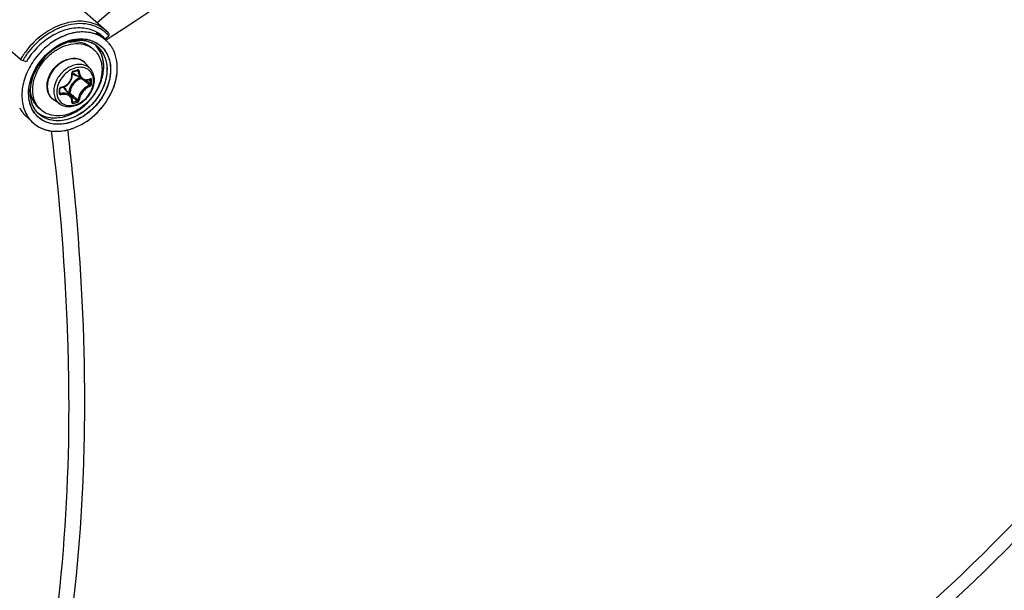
# Model space of a CAD drawing. Header units: millimetres. Extents: x 0 to 420, y 0 to 297.
# Tile 452 of 502: x 355 to 366, y 222 to 228. Entities that reach past the tile are written whole.
import ezdxf

# ---------------------------------------------------------------- set-up
doc = ezdxf.new("R2010")
doc.units = ezdxf.units.MM
doc.header["$LTSCALE"] = 23.1
doc.layers.get('0').update_dxf_attribs({"linetype": 'CONTINUOUS'})

msp = doc.modelspace()

# ---------------------------------------------------------------- linework, layer by layer
at = {"color": 7, "linetype": 'CONTINUOUS'}
for p, q in [((358.2, 230.189), (355.866, 228.167)), ((355.667, 228.344), (355.964, 228.08)), ((355.854, 228.061), (355.949, 227.985)), ((355.538, 227.949), (355.539, 227.95)), ((355.538, 227.949), (355.539, 227.949)), ((355.55, 227.954), (355.548, 227.953)), ((355.55, 227.954), (355.548, 227.953)), ((355.902, 228.022), (355.907, 228.025)), ((355.954, 227.987), (355.907, 228.025)), ((355.954, 227.987), (355.953, 227.988)), ((355.954, 227.987), (355.953, 227.988)), ((355.954, 227.987), (355.994, 228.023)), ((355.967, 227.979), (355.961, 227.975)), ((355.967, 227.979), (355.961, 227.975)), ((356.02, 228.012), (356.006, 228.004)), ((356.02, 228.012), (356.006, 228.003)), ((355.004, 227.757), (354.801, 227.931)), ((355.824, 227.87), (355.799, 227.892)), ((355.07, 227.732), (355.029, 227.744)), ((355.585, 227.608), (355.586, 227.609)), ((355.586, 227.611), (355.587, 227.612)), ((355.586, 227.609), (355.586, 227.611)), ((355.587, 227.612), (355.588, 227.614)), ((355.588, 227.614), (355.589, 227.615)), ((355.589, 227.615), (355.59, 227.616)), ((355.59, 227.616), (355.591, 227.617)), ((355.591, 227.617), (355.592, 227.618)), ((355.592, 227.618), (355.594, 227.619)), ((355.594, 227.619), (355.609, 227.623)), ((355.594, 227.619), (355.594, 227.619)), ((355.606, 227.657), (355.605, 227.657)), ((355.606, 227.657), (355.605, 227.657)), ((355.609, 227.623), (355.618, 227.625)), ((355.618, 227.625), (355.627, 227.628)), ((355.627, 227.628), (355.642, 227.632)), ((355.638, 227.631), (355.65, 227.625)), ((355.64, 227.63), (355.643, 227.629)), ((355.642, 227.632), (355.642, 227.633)), ((355.642, 227.633), (355.643, 227.633)), ((355.643, 227.633), (355.644, 227.633)), ((355.644, 227.633), (355.645, 227.632)), ((355.645, 227.632), (355.645, 227.632)), ((355.789, 227.65), (355.734, 227.713)), ((355.545, 227.488), (355.554, 227.498)), ((355.554, 227.498), (355.562, 227.509)), ((355.562, 227.509), (355.569, 227.52)), ((355.569, 227.52), (355.574, 227.532)), ((355.574, 227.532), (355.579, 227.544)), ((355.579, 227.544), (355.583, 227.557)), ((355.583, 227.557), (355.585, 227.57)), ((355.585, 227.606), (355.585, 227.608)), ((355.586, 227.596), (355.585, 227.606)), ((355.585, 227.57), (355.586, 227.583)), ((355.586, 227.583), (355.586, 227.596)), ((355.695, 227.536), (355.603, 227.594)), ((355.695, 227.536), (355.699, 227.534)), ((355.699, 227.534), (355.707, 227.53)), ((355.707, 227.53), (355.716, 227.527)), ((355.716, 227.527), (355.725, 227.525)), ((355.725, 227.525), (355.735, 227.524)), ((355.735, 227.524), (355.745, 227.524)), ((355.736, 227.524), (355.738, 227.522)), ((355.745, 227.524), (355.755, 227.525)), ((355.755, 227.525), (355.765, 227.527)), ((355.765, 227.527), (355.775, 227.53)), ((355.775, 227.53), (355.782, 227.533)), ((355.779, 227.532), (355.786, 227.528)), ((355.782, 227.533), (355.783, 227.534)), ((355.783, 227.534), (355.782, 227.533)), ((355.783, 227.534), (355.784, 227.534)), ((355.116, 227.461), (355.116, 227.461)), ((355.116, 227.461), (355.116, 227.461)), ((355.446, 227.43), (355.447, 227.431)), ((355.446, 227.429), (355.446, 227.43)), ((355.446, 227.428), (355.446, 227.429)), ((355.446, 227.409), (355.446, 227.428)), ((355.446, 227.404), (355.446, 227.409)), ((355.446, 227.381), (355.446, 227.404)), ((355.446, 227.387), (355.455, 227.375)), ((355.447, 227.433), (355.448, 227.434)), ((355.447, 227.431), (355.447, 227.433)), ((355.448, 227.434), (355.449, 227.435)), ((355.449, 227.435), (355.451, 227.436)), ((355.451, 227.436), (355.452, 227.437)), ((355.452, 227.437), (355.453, 227.438)), ((355.453, 227.438), (355.455, 227.439)), ((355.455, 227.439), (355.456, 227.439)), ((355.456, 227.439), (355.457, 227.439)), ((355.457, 227.439), (355.466, 227.441)), ((355.466, 227.441), (355.479, 227.445)), ((355.479, 227.445), (355.491, 227.449)), ((355.491, 227.449), (355.503, 227.455)), ((355.568, 227.347), (355.498, 227.431)), ((355.503, 227.455), (355.515, 227.462)), ((355.515, 227.462), (355.526, 227.47)), ((355.526, 227.47), (355.536, 227.478)), ((355.536, 227.478), (355.545, 227.488)), ((355.448, 227.256), (355.378, 227.302)), ((355.446, 227.38), (355.446, 227.381)), ((355.446, 227.379), (355.446, 227.38)), ((355.447, 227.378), (355.446, 227.379)), ((355.446, 227.379), (355.446, 227.379)), ((355.544, 227.38), (355.541, 227.379)), ((355.554, 227.363), (355.588, 227.335)), ((355.572, 227.341), (355.568, 227.347)), ((355.577, 227.333), (355.572, 227.341)), ((355.581, 227.325), (355.577, 227.333)), ((355.584, 227.316), (355.581, 227.325)), ((355.585, 227.307), (355.584, 227.316)), ((355.586, 227.297), (355.585, 227.307)), ((355.585, 227.28), (355.586, 227.287)), ((355.585, 227.28), (355.585, 227.28)), ((355.585, 227.279), (355.585, 227.28)), ((355.585, 227.279), (355.586, 227.278)), ((355.585, 227.279), (355.585, 227.279)), ((355.585, 227.279), (355.585, 227.279)), ((355.585, 227.279), (355.585, 227.279)), ((355.586, 227.287), (355.586, 227.297)), ((355.586, 227.286), (355.592, 227.278)), ((355.586, 227.278), (355.587, 227.278)), ((355.235, 227.19), (355.21, 227.211)), ((355.065, 227.12), (355.14, 227.05))]:
    msp.add_line(p, q, dxfattribs=at)
for centre, radius, start, end in [((355.706, 227.465), 0.698, 109.2212, 109.5049), ((355.683, 227.74), 0.368, 62.4808, 65.1751), ((355.685, 227.743), 0.364, 61.9503, 62.4768), ((355.688, 227.748), 0.358, 51.4095, 61.9681), ((355.706, 227.77), 0.383, 45.7976, 50.3417), ((355.695, 227.778), 0.405, 41.0484, 48.3395), ((355.807, 227.29), 0.929, 129.1053, 143.7852), ((355.808, 227.289), 0.903, 129.0537, 143.792), ((355.787, 227.312), 0.899, 128.5403, 129.0411), ((355.789, 227.311), 0.873, 128.5896, 128.9885), ((355.777, 227.326), 0.854, 123.1915, 128.6097), ((355.725, 227.4), 0.594, 114.0459, 115.613), ((355.711, 227.433), 0.558, 107.4489, 114.1034), ((355.691, 227.46), 0.513, 107.2228, 110.3852), ((355.69, 227.464), 0.509, 107.3385, 110.4436), ((355.704, 227.454), 0.536, 107.2419, 108.7576), ((355.683, 227.485), 0.487, 106.1133, 107.3248), ((355.686, 227.475), 0.497, 106.0998, 107.2124), ((355.619, 227.553), 0.405, 99.9902, 101.3637), ((355.698, 227.471), 0.518, 106.1134, 107.3858), ((355.682, 227.49), 0.482, 105.9539, 106.1107), ((355.681, 227.493), 0.478, 104.8182, 105.955), ((355.683, 227.485), 0.487, 104.8378, 105.8266), ((355.694, 227.487), 0.501, 102.3187, 106.1235), ((355.675, 227.517), 0.454, 97.7995, 104.9093), ((355.675, 227.517), 0.454, 97.761, 104.8724), ((355.67, 227.551), 0.42, 94.7532, 97.7109), ((355.669, 227.556), 0.414, 94.7319, 97.7309), ((355.667, 227.582), 0.388, 88.6153, 94.7634), ((355.668, 227.583), 0.388, 88.6407, 94.7933), ((355.668, 227.609), 0.362, 84.9477, 88.5832), ((355.668, 227.611), 0.36, 84.9462, 88.5984), ((355.67, 227.634), 0.337, 78.4425, 84.9738), ((355.67, 227.634), 0.337, 78.4453, 84.9788), ((355.674, 227.655), 0.315, 74.4465, 78.4089), ((355.675, 227.657), 0.313, 74.422, 78.4069), ((355.679, 227.67), 0.299, 66.8711, 74.4371), ((355.679, 227.671), 0.298, 66.8664, 74.4629), ((355.683, 227.681), 0.287, 63.2025, 66.8391), ((355.683, 227.682), 0.287, 63.1866, 66.8321), ((355.722, 227.696), 0.368, 60.4635, 70.1496), ((355.721, 227.694), 0.37, 62.7861, 70.0184), ((355.644, 227.789), 0.353, 41.8342, 45.7759), ((355.726, 227.704), 0.358, 60.3567, 62.7529), ((355.729, 227.709), 0.352, 51.4049, 60.4133), ((355.729, 227.709), 0.352, 51.4093, 60.3664), ((355.69, 227.752), 0.354, 41.986, 51.3556), ((355.732, 227.713), 0.348, 49.0636, 51.3813), ((355.732, 227.713), 0.347, 49.6415, 51.3841), ((355.732, 227.713), 0.347, 49.062, 49.641), ((355.732, 227.712), 0.348, 44.9652, 49.0592), ((355.732, 227.713), 0.348, 44.9616, 49.0602), ((343.927, 247.168), 22.654, 302.1073, 302.2236), ((355.704, 227.769), 0.385, 41.2381, 45.795), ((355.73, 227.711), 0.351, 41.9039, 44.9607), ((355.73, 227.711), 0.351, 41.9065, 44.9646), ((355.727, 227.708), 0.355, 37.7826, 41.9008), ((355.727, 227.708), 0.354, 37.7797, 41.9029), ((355.803, 227.293), 0.924, 143.7813, 144.6498), ((355.754, 227.35), 0.652, 122.8536, 124.5399), ((355.738, 227.374), 0.623, 115.6544, 122.8876), ((355.658, 227.678), 0.254, 49.1138, 56.5118), ((355.689, 227.693), 0.275, 51.4536, 63.2268), ((355.646, 227.715), 0.284, 42.6538, 45.6927), ((355.647, 227.715), 0.283, 42.6062, 45.7158), ((355.645, 227.714), 0.285, 42.0025, 42.6552), ((355.646, 227.715), 0.284, 41.9998, 42.6077), ((355.643, 227.712), 0.288, 34.7184, 41.9867), ((355.68, 227.683), 0.288, 34.746, 51.2762), ((355.724, 227.706), 0.359, 35.24, 37.7844), ((355.724, 227.706), 0.358, 35.6838, 37.7821), ((355.723, 227.705), 0.36, 35.2378, 35.6851), ((355.722, 227.704), 0.361, 34.732, 35.2377), ((355.722, 227.705), 0.36, 34.7269, 35.2416), ((355.715, 227.7), 0.369, 29.5143, 34.7143), ((355.716, 227.7), 0.368, 29.511, 34.7077), ((355.782, 227.306), 0.899, 148.8007, 149.907), ((355.79, 227.301), 0.909, 147.2648, 148.8002), ((355.797, 227.297), 0.917, 145.8051, 147.2653), ((355.784, 227.304), 0.874, 148.7903, 149.7974), ((355.79, 227.301), 0.881, 147.6676, 148.7903), ((355.8, 227.294), 0.921, 144.6498, 145.8056), ((355.795, 227.298), 0.886, 147.1609, 147.6682), ((355.8, 227.294), 0.893, 144.5562, 147.1588), ((355.771, 227.319), 0.814, 145.8247, 149.459), ((355.804, 227.291), 0.898, 143.788, 144.5579), ((355.828, 227.272), 0.825, 140.7437, 141.3876), ((355.827, 227.272), 0.824, 141.2071, 141.3892), ((355.619, 227.611), 0.154, 50.5352, 52.3899), ((355.619, 227.611), 0.154, 47.2036, 50.5349), ((355.618, 227.61), 0.154, 41.5302, 47.1948), ((355.739, 227.335), 0.65, 155.0448, 155.9787), ((355.744, 227.332), 0.656, 154.2378, 155.045), ((355.747, 227.331), 0.66, 153.6901, 154.2381), ((355.75, 227.329), 0.663, 152.9605, 153.69), ((355.064, 229.558), 2.004, 285.3931, 286.8075), ((355.685, 227.427), 0.243, 109.0737, 109.2293), ((355.65, 227.67), 0.0898, 224.1498, 225.1349), ((355.765, 227.351), 0.211, 135.0983, 148.1044), ((355.65, 227.67), 0.0901, 225.1677, 238.1926), ((355.751, 227.368), 0.202, 114.0645, 126.4053), ((347.598, 217.962), 12.542, 49.561, 49.7244), ((348.333, 218.824), 11.409, 49.2631, 49.5647), ((347.755, 218.026), 12.406, 49.6565, 49.948), ((355.741, 227.637), 0.107, 290.317, 292.2631), ((355.739, 227.64), 0.11, 292.2624, 294.0755), ((354.321, 227.505), 1.465, 0.0023, 0.9288), ((354.37, 227.505), 1.417, 359.0554, 0.003), ((354.323, 227.504), 1.478, 0.0024, 0.9289), ((354.372, 227.504), 1.429, 359.0555, 0.003), ((355.595, 227.385), 0.485, 172.5131, 173.5718), ((355.587, 227.386), 0.478, 172.6447, 173.5735), ((355.605, 227.383), 0.496, 170.9561, 172.5115), ((355.598, 227.384), 0.489, 170.9672, 172.6411), ((355.514, 227.439), 0.399, 176.8369, 179.9857), ((353.299, 227.399), 2.141, 0.0023, 0.6425), ((353.379, 227.399), 2.061, 359.3452, 0.0019), ((355.462, 227.423), 0.0216, 99.0638, 106.7637), ((355.428, 227.373), 0.0902, 40.0257, 53.8865), ((355.413, 227.372), 0.111, 16.5086, 23.3442), ((355.443, 227.381), 0.00271, 351.6033, 359.3214), ((363.21, 236.464), 11.879, 229.894, 230.1621), ((362.7, 235.757), 11.024, 229.8157, 230.166), ((355.217, 228.665), 1.437, 285.1211, 287.0773), ((355.218, 228.663), 1.449, 285.1302, 287.0863), ((362.262, 235.327), 10.399, 230.1605, 230.5137), ((355.413, 227.341), 0.313, 210.7901, 214.7141), ((355.4, 227.355), 0.285, 214.1929, 214.455), ((355.399, 227.355), 0.284, 214.455, 214.7178), ((355.393, 227.351), 0.277, 214.4595, 214.7269), ((355.392, 227.349), 0.275, 214.6989, 226.7767), ((355.362, 227.386), 0.281, 231.4169, 232.722), ((355.361, 227.386), 0.281, 231.4064, 232.7134), ((355.402, 227.382), 0.254, 221.708, 229.0965), ((355.282, 227.351), 0.317, 221.7386, 224.7295), ((355.282, 227.35), 0.317, 221.7301, 224.7294), ((355.27, 227.339), 0.3, 224.739, 226.8165), ((355.269, 227.337), 0.298, 224.7402, 226.8287), ((355.392, 227.315), 0.367, 210.7429, 214.716), ((355.383, 227.308), 0.355, 214.7064, 226.7754), ((355.407, 227.337), 0.305, 214.7236, 222.4961), ((355.363, 227.388), 0.283, 232.7252, 236.2895), ((355.363, 227.387), 0.283, 232.7165, 236.2884), ((355.364, 227.39), 0.286, 236.2886, 238.5626), ((355.364, 227.39), 0.285, 236.2874, 238.5544), ((355.378, 227.304), 0.348, 226.8293, 227.7933), ((355.377, 227.303), 0.347, 226.8295, 227.7934), ((355.389, 227.546), 0.597, 285.3554, 285.7094), ((355.388, 227.55), 0.601, 285.7095, 286.104), ((355.388, 227.549), 0.6, 285.7065, 286.1108), ((355.383, 227.568), 0.62, 286.1189, 289.4534), ((355.383, 227.567), 0.619, 286.1266, 289.4558)]:
    msp.add_arc(centre, radius, start, end, dxfattribs=at)
for points, knots in [([(361.124, 232.442), (360.768, 232.018), (359.247, 230.348), (357.461, 228.922), (356.02, 228.012)], [0, 0, 0, 0, 0.245236, 1, 1, 1, 1]), ([(355.964, 228.08), (355.92, 228.119), (355.809, 228.179), (355.614, 228.194), (355.41, 228.139), (355.286, 228.062), (355.227, 228.016)], [0, 0, 0, 0, 0.220882, 0.457877, 0.718628, 1, 1, 1, 1]), ([(355.951, 228.065), (355.891, 228.115), (355.728, 228.179), (355.559, 228.152), (355.476, 228.123)], [0, 0, 0, 0, 0.471097, 1, 1, 1, 1]), ([(355.487, 228.081), (355.449, 228.068), (355.296, 228), (355.168, 227.881), (355.097, 227.776)], [0, 0, 0, 0, 0.241124, 1, 1, 1, 1]), ([(355.847, 228.042), (355.795, 228.06), (355.678, 228.075), (355.5, 228.035), (355.329, 227.94), (355.232, 227.846), (355.189, 227.794)], [0, 0, 0, 0, 0.22054, 0.463019, 0.725893, 1, 1, 1, 1]), ([(355.473, 228.122), (355.459, 228.117), (355.402, 228.095), (355.348, 228.066), (355.31, 228.041)], [0, 0, 0, 0, 0.244535, 1, 1, 1, 1]), ([(355.837, 228.073), (355.786, 228.097), (355.666, 228.122), (355.547, 228.1), (355.487, 228.081)], [0, 0, 0, 0, 0.475945, 1, 1, 1, 1]), ([(355.848, 228.041), (355.803, 228.057), (355.703, 228.074), (355.604, 228.058), (355.555, 228.044)], [0, 0, 0, 0, 0.479541, 1, 1, 1, 1]), ([(355.512, 227.941), (355.411, 227.903), (355.232, 227.768), (355.132, 227.567), (355.115, 227.461)], [0, 0, 0, 0, 0.502417, 1, 1, 1, 1]), ([(355.512, 227.941), (355.411, 227.904), (355.232, 227.768), (355.132, 227.566), (355.115, 227.461)], [0, 0, 0, 0, 0.502383, 1, 1, 1, 1]), ([(355.555, 228.044), (355.52, 228.034), (355.379, 227.979), (355.257, 227.878), (355.185, 227.789)], [0, 0, 0, 0, 0.239812, 1, 1, 1, 1]), ([(355.39, 227.891), (355.401, 227.898), (355.446, 227.926), (355.494, 227.949), (355.531, 227.961)], [0, 0, 0, 0, 0.25614, 1, 1, 1, 1]), ([(355.545, 227.966), (355.602, 227.984), (355.719, 228), (355.833, 227.961), (355.878, 227.93)], [0, 0, 0, 0, 0.526189, 1, 1, 1, 1]), ([(355.548, 227.951), (355.594, 227.959), (355.664, 227.959), (355.748, 227.929), (355.784, 227.905), (355.799, 227.892)], [0, 0, 0, 0, 0.519583, 0.762839, 1, 1, 1, 1]), ([(355.777, 227.976), (355.82, 227.965), (355.902, 227.924), (355.988, 227.814), (356.023, 227.672), (356.007, 227.516), (355.945, 227.361), (355.811, 227.178), (355.662, 227.079), (355.555, 227.048)], [0, 0, 0, 0, 0.107362, 0.214119, 0.328229, 0.453616, 0.589141, 0.730022, 1, 1, 1, 1]), ([(355.587, 227.977), (355.603, 227.981), (355.666, 227.991), (355.732, 227.988), (355.777, 227.976)], [0, 0, 0, 0, 0.262545, 1, 1, 1, 1]), ([(355.994, 228.023), (355.996, 228.024), (356.001, 228.029), (356.004, 228.04), (356, 228.043)], [0, 0, 0, 0, 0.313039, 1, 1, 1, 1]), ([(355.14, 227.417), (355.14, 227.498), (355.179, 227.623), (355.276, 227.759), (355.372, 227.847), (355.481, 227.908), (355.595, 227.938), (355.705, 227.935), (355.77, 227.908), (355.798, 227.89)], [0, 0, 0, 0, 0.254142, 0.391, 0.527564, 0.659013, 0.781772, 0.894694, 1, 1, 1, 1]), ([(355.144, 227.598), (355.157, 227.627), (355.217, 227.74), (355.31, 227.837), (355.39, 227.891)], [0, 0, 0, 0, 0.248772, 1, 1, 1, 1]), ([(355.334, 227.104), (355.423, 227.092), (355.571, 227.128), (355.729, 227.238), (355.833, 227.353), (355.906, 227.487), (355.942, 227.627), (355.937, 227.762), (355.903, 227.843), (355.88, 227.876)], [0, 0, 0, 0, 0.239217, 0.373672, 0.511458, 0.646823, 0.774667, 0.892112, 1, 1, 1, 1]), ([(355.917, 227.847), (355.941, 227.812), (355.975, 227.728), (355.978, 227.588), (355.938, 227.442), (355.858, 227.305), (355.746, 227.19), (355.58, 227.084), (355.426, 227.057), (355.337, 227.078)], [0, 0, 0, 0, 0.108486, 0.226976, 0.356148, 0.49267, 0.630927, 0.764804, 1, 1, 1, 1]), ([(355.954, 227.854), (355.979, 227.817), (356.015, 227.728), (356.019, 227.58), (355.976, 227.426), (355.892, 227.281), (355.775, 227.159), (355.599, 227.046), (355.436, 227.016), (355.342, 227.038)], [0, 0, 0, 0, 0.108425, 0.226833, 0.355901, 0.492337, 0.630562, 0.76449, 1, 1, 1, 1]), ([(355.505, 227.119), (355.588, 227.143), (355.745, 227.236), (355.879, 227.418), (355.933, 227.584), (355.942, 227.705), (355.919, 227.816), (355.88, 227.879), (355.857, 227.905)], [0, 0, 0, 0, 0.260989, 0.532289, 0.661973, 0.783062, 0.894976, 1, 1, 1, 1]), ([(355.86, 227.907), (355.889, 227.885), (355.938, 227.826), (355.976, 227.714), (355.977, 227.587), (355.93, 227.41), (355.794, 227.214), (355.628, 227.112), (355.54, 227.086)], [0, 0, 0, 0, 0.104524, 0.214592, 0.333967, 0.462949, 0.735941, 1, 1, 1, 1]), ([(355.589, 226.984), (355.68, 227.016), (355.852, 227.123), (356.03, 227.358), (356.111, 227.628), (356.077, 227.811), (356.036, 227.882)], [0, 0, 0, 0, 0.259973, 0.528821, 0.780226, 1, 1, 1, 1]), ([(355.589, 226.984), (355.68, 227.016), (355.852, 227.123), (356.031, 227.359), (356.111, 227.629), (356.077, 227.811), (356.036, 227.882)], [0, 0, 0, 0, 0.260174, 0.529185, 0.780406, 1, 1, 1, 1]), ([(355.824, 227.87), (355.84, 227.857), (355.867, 227.826), (355.908, 227.752), (355.919, 227.686), (355.919, 227.642)], [0, 0, 0, 0, 0.238021, 0.481682, 1, 1, 1, 1]), ([(355.004, 227.757), (355.005, 227.756), (355.013, 227.75), (355.022, 227.746), (355.029, 227.744)], [0, 0, 0, 0, 0.219061, 1, 1, 1, 1]), ([(355.183, 227.787), (355.143, 227.736), (355.075, 227.628), (355.019, 227.451), (355.015, 227.278), (355.051, 227.173), (355.077, 227.128)], [0, 0, 0, 0, 0.275388, 0.53757, 0.779176, 1, 1, 1, 1]), ([(355.183, 227.787), (355.143, 227.736), (355.075, 227.628), (355.019, 227.451), (355.015, 227.278), (355.051, 227.172), (355.077, 227.128)], [0, 0, 0, 0, 0.275611, 0.537764, 0.779214, 1, 1, 1, 1]), ([(355.713, 227.732), (355.696, 227.745), (355.657, 227.764), (355.589, 227.77), (355.519, 227.753), (355.451, 227.717), (355.39, 227.664), (355.329, 227.58), (355.304, 227.502), (355.304, 227.452)], [0, 0, 0, 0, 0.104897, 0.216899, 0.338904, 0.47012, 0.607003, 0.744549, 1, 1, 1, 1]), ([(355.309, 227.523), (355.321, 227.572), (355.373, 227.666), (355.458, 227.73), (355.505, 227.75)], [0, 0, 0, 0, 0.499995, 1, 1, 1, 1]), ([(355.505, 227.75), (355.526, 227.758), (355.568, 227.77), (355.632, 227.77), (355.69, 227.752), (355.721, 227.727), (355.734, 227.713)], [0, 0, 0, 0, 0.270574, 0.524505, 0.765155, 1, 1, 1, 1]), ([(355.919, 227.642), (355.919, 227.57), (355.888, 227.457), (355.807, 227.329), (355.725, 227.244), (355.631, 227.178), (355.529, 227.135), (355.427, 227.12), (355.36, 227.128), (355.33, 227.138)], [0, 0, 0, 0, 0.248665, 0.382512, 0.517377, 0.649238, 0.774658, 0.891563, 1, 1, 1, 1]), ([(355.72, 227.694), (355.702, 227.7), (355.663, 227.705), (355.604, 227.695), (355.545, 227.67), (355.471, 227.619), (355.401, 227.53), (355.377, 227.442), (355.377, 227.4)], [0, 0, 0, 0, 0.108641, 0.225762, 0.35139, 0.483442, 0.751147, 1, 1, 1, 1]), ([(355.605, 227.657), (355.578, 227.647), (355.526, 227.618), (355.445, 227.537), (355.411, 227.45), (355.411, 227.395)], [0, 0, 0, 0, 0.249772, 0.51087, 1, 1, 1, 1]), ([(355.596, 227.626), (355.591, 227.624), (355.582, 227.617), (355.579, 227.607), (355.58, 227.601)], [0, 0, 0, 0, 0.497141, 1, 1, 1, 1]), ([(355.596, 227.626), (355.596, 227.625), (355.596, 227.623), (355.596, 227.619), (355.594, 227.619)], [0, 0, 0, 0, 0.348, 1, 1, 1, 1]), ([(355.739, 227.656), (355.719, 227.665), (355.673, 227.673), (355.628, 227.665), (355.606, 227.657)], [0, 0, 0, 0, 0.475968, 1, 1, 1, 1]), ([(355.644, 227.639), (355.644, 227.639), (355.644, 227.636), (355.643, 227.633), (355.642, 227.632)], [0, 0, 0, 0, 0.339767, 1, 1, 1, 1]), ([(355.663, 227.625), (355.663, 227.63), (355.659, 227.637), (355.651, 227.64), (355.646, 227.64), (355.644, 227.639)], [0, 0, 0, 0, 0.502703, 0.74499, 1, 1, 1, 1]), ([(355.65, 227.625), (355.649, 227.626), (355.649, 227.629), (355.647, 227.631), (355.645, 227.632)], [0, 0, 0, 0, 0.264576, 1, 1, 1, 1]), ([(355.65, 227.625), (355.651, 227.607), (355.658, 227.573), (355.682, 227.545), (355.695, 227.536)], [0, 0, 0, 0, 0.531229, 1, 1, 1, 1]), ([(355.663, 227.625), (355.661, 227.625), (355.656, 227.624), (355.651, 227.625), (355.65, 227.625)], [0, 0, 0, 0, 0.5364, 1, 1, 1, 1]), ([(355.663, 227.625), (355.664, 227.613), (355.668, 227.589), (355.684, 227.558), (355.709, 227.537), (355.73, 227.531), (355.74, 227.53)], [0, 0, 0, 0, 0.279104, 0.533854, 0.769255, 1, 1, 1, 1]), ([(355.789, 227.65), (355.78, 227.66), (355.759, 227.679), (355.733, 227.69), (355.72, 227.694)], [0, 0, 0, 0, 0.49562, 1, 1, 1, 1]), ([(355.824, 227.514), (355.824, 227.529), (355.82, 227.56), (355.803, 227.602), (355.776, 227.635), (355.752, 227.651), (355.739, 227.656)], [0, 0, 0, 0, 0.267263, 0.518158, 0.759229, 1, 1, 1, 1]), ([(355.834, 227.525), (355.834, 227.548), (355.827, 227.593), (355.804, 227.634), (355.789, 227.65)], [0, 0, 0, 0, 0.512429, 1, 1, 1, 1]), ([(355.146, 227.178), (355.111, 227.236), (355.076, 227.385), (355.113, 227.529), (355.145, 227.6)], [0, 0, 0, 0, 0.466936, 1, 1, 1, 1]), ([(355.144, 227.181), (355.11, 227.238), (355.077, 227.385), (355.113, 227.528), (355.144, 227.598)], [0, 0, 0, 0, 0.467419, 1, 1, 1, 1]), ([(355.301, 227.458), (355.301, 227.463), (355.301, 227.485), (355.305, 227.507), (355.309, 227.523)], [0, 0, 0, 0, 0.244438, 1, 1, 1, 1]), ([(355.435, 227.305), (355.445, 227.288), (355.474, 227.258), (355.534, 227.237), (355.602, 227.24), (355.67, 227.266), (355.732, 227.311), (355.797, 227.389), (355.824, 227.465), (355.824, 227.514)], [0, 0, 0, 0, 0.105488, 0.213714, 0.331476, 0.460622, 0.598286, 0.738716, 1, 1, 1, 1]), ([(355.448, 227.256), (355.465, 227.245), (355.505, 227.228), (355.57, 227.226), (355.637, 227.243), (355.7, 227.278), (355.755, 227.328), (355.812, 227.406), (355.834, 227.478), (355.834, 227.525)], [0, 0, 0, 0, 0.11076, 0.226584, 0.349536, 0.479279, 0.613227, 0.747471, 1, 1, 1, 1]), ([(355.459, 227.445), (355.476, 227.448), (355.511, 227.461), (355.553, 227.498), (355.579, 227.547), (355.582, 227.584), (355.58, 227.601)], [0, 0, 0, 0, 0.24849, 0.504031, 0.757203, 1, 1, 1, 1]), ([(355.631, 227.531), (355.623, 227.525), (355.593, 227.5), (355.57, 227.467), (355.559, 227.439)], [0, 0, 0, 0, 0.251119, 1, 1, 1, 1]), ([(355.58, 227.601), (355.582, 227.602), (355.584, 227.602), (355.586, 227.605), (355.585, 227.605)], [0, 0, 0, 0, 0.63264, 1, 1, 1, 1]), ([(355.586, 227.594), (355.589, 227.591), (355.603, 227.582), (355.62, 227.577), (355.632, 227.575)], [0, 0, 0, 0, 0.245283, 1, 1, 1, 1]), ([(355.683, 227.544), (355.676, 227.542), (355.652, 227.531), (355.63, 227.514), (355.615, 227.5)], [0, 0, 0, 0, 0.242416, 1, 1, 1, 1]), ([(355.74, 227.53), (355.744, 227.53), (355.756, 227.53), (355.769, 227.533), (355.778, 227.536)], [0, 0, 0, 0, 0.242499, 1, 1, 1, 1]), ([(355.784, 227.539), (355.784, 227.538), (355.784, 227.537), (355.784, 227.535), (355.783, 227.534)], [0, 0, 0, 0, 0.296838, 1, 1, 1, 1]), ([(355.801, 227.528), (355.801, 227.532), (355.798, 227.538), (355.79, 227.541), (355.786, 227.54), (355.784, 227.539)], [0, 0, 0, 0, 0.500392, 0.734456, 1, 1, 1, 1]), ([(355.786, 227.528), (355.786, 227.529), (355.786, 227.531), (355.785, 227.533), (355.784, 227.534)], [0, 0, 0, 0, 0.295427, 1, 1, 1, 1]), ([(355.801, 227.528), (355.798, 227.527), (355.793, 227.526), (355.788, 227.527), (355.786, 227.528)], [0, 0, 0, 0, 0.520163, 1, 1, 1, 1]), ([(355.112, 227.439), (355.107, 227.395), (355.109, 227.309), (355.142, 227.228), (355.164, 227.195)], [0, 0, 0, 0, 0.525525, 1, 1, 1, 1]), ([(355.112, 227.439), (355.107, 227.395), (355.109, 227.308), (355.142, 227.227), (355.165, 227.194)], [0, 0, 0, 0, 0.526053, 1, 1, 1, 1]), ([(355.21, 227.211), (355.195, 227.224), (355.167, 227.255), (355.126, 227.33), (355.115, 227.395), (355.115, 227.439)], [0, 0, 0, 0, 0.238021, 0.481682, 1, 1, 1, 1]), ([(355.212, 227.213), (355.188, 227.239), (355.151, 227.305), (355.14, 227.379), (355.14, 227.417)], [0, 0, 0, 0, 0.481107, 1, 1, 1, 1]), ([(355.378, 227.302), (355.366, 227.31), (355.343, 227.329), (355.31, 227.38), (355.301, 227.427), (355.301, 227.458)], [0, 0, 0, 0, 0.241984, 0.486768, 1, 1, 1, 1]), ([(355.304, 227.452), (355.304, 227.422), (355.313, 227.377), (355.345, 227.328), (355.367, 227.309), (355.378, 227.302)], [0, 0, 0, 0, 0.517982, 0.760912, 1, 1, 1, 1]), ([(355.377, 227.4), (355.377, 227.393), (355.378, 227.365), (355.385, 227.337), (355.394, 227.319)], [0, 0, 0, 0, 0.261199, 1, 1, 1, 1]), ([(355.411, 227.395), (355.411, 227.378), (355.414, 227.347), (355.427, 227.318), (355.435, 227.305)], [0, 0, 0, 0, 0.516185, 1, 1, 1, 1]), ([(355.456, 227.444), (355.451, 227.443), (355.443, 227.437), (355.439, 227.428), (355.439, 227.423)], [0, 0, 0, 0, 0.515676, 1, 1, 1, 1]), ([(355.439, 227.423), (355.44, 227.423), (355.443, 227.424), (355.446, 227.426), (355.446, 227.428)], [0, 0, 0, 0, 0.335626, 1, 1, 1, 1]), ([(355.459, 227.445), (355.459, 227.444), (355.459, 227.442), (355.457, 227.439), (355.457, 227.439)], [0, 0, 0, 0, 0.650306, 1, 1, 1, 1]), ([(355.516, 227.417), (355.514, 227.42), (355.508, 227.432), (355.5, 227.443), (355.492, 227.45)], [0, 0, 0, 0, 0.255247, 1, 1, 1, 1]), ([(355.559, 227.439), (355.556, 227.435), (355.549, 227.416), (355.545, 227.395), (355.544, 227.38)], [0, 0, 0, 0, 0.258896, 1, 1, 1, 1]), ([(355.585, 227.462), (355.581, 227.456), (355.567, 227.43), (355.559, 227.4), (355.558, 227.378)], [0, 0, 0, 0, 0.261592, 1, 1, 1, 1]), ([(355.779, 227.469), (355.762, 227.462), (355.73, 227.443), (355.689, 227.403), (355.66, 227.354), (355.651, 227.319), (355.65, 227.302)], [0, 0, 0, 0, 0.24174, 0.507568, 0.769195, 1, 1, 1, 1]), ([(355.784, 227.456), (355.769, 227.45), (355.738, 227.432), (355.701, 227.394), (355.673, 227.349), (355.664, 227.315), (355.663, 227.299)], [0, 0, 0, 0, 0.241461, 0.507728, 0.769702, 1, 1, 1, 1]), ([(355.779, 227.469), (355.78, 227.469), (355.784, 227.472), (355.786, 227.477), (355.786, 227.481)], [0, 0, 0, 0, 0.233629, 1, 1, 1, 1]), ([(355.784, 227.456), (355.785, 227.46), (355.783, 227.464), (355.78, 227.468), (355.779, 227.469)], [0, 0, 0, 0, 0.766459, 1, 1, 1, 1]), ([(355.784, 227.456), (355.787, 227.457), (355.795, 227.462), (355.801, 227.473), (355.801, 227.48)], [0, 0, 0, 0, 0.2401, 1, 1, 1, 1]), ([(355.801, 227.48), (355.798, 227.479), (355.793, 227.479), (355.788, 227.48), (355.786, 227.481)], [0, 0, 0, 0, 0.516682, 1, 1, 1, 1]), ([(355.394, 227.319), (355.4, 227.306), (355.415, 227.282), (355.436, 227.263), (355.448, 227.256)], [0, 0, 0, 0, 0.504391, 1, 1, 1, 1]), ([(355.439, 227.376), (355.44, 227.376), (355.443, 227.377), (355.446, 227.378), (355.446, 227.38)], [0, 0, 0, 0, 0.321323, 1, 1, 1, 1]), ([(355.439, 227.376), (355.439, 227.374), (355.44, 227.369), (355.446, 227.362), (355.454, 227.361), (355.459, 227.362)], [0, 0, 0, 0, 0.245151, 0.483798, 1, 1, 1, 1]), ([(355.447, 227.378), (355.447, 227.377), (355.45, 227.375), (355.454, 227.375), (355.455, 227.375)], [0, 0, 0, 0, 0.481798, 1, 1, 1, 1]), ([(355.568, 227.347), (355.562, 227.354), (355.547, 227.366), (355.52, 227.377), (355.488, 227.38), (355.466, 227.378), (355.455, 227.375)], [0, 0, 0, 0, 0.222882, 0.461558, 0.720944, 1, 1, 1, 1]), ([(355.459, 227.362), (355.459, 227.364), (355.458, 227.369), (355.456, 227.373), (355.455, 227.375)], [0, 0, 0, 0, 0.526671, 1, 1, 1, 1]), ([(355.571, 227.326), (355.566, 227.334), (355.553, 227.349), (355.525, 227.362), (355.493, 227.367), (355.47, 227.364), (355.459, 227.362)], [0, 0, 0, 0, 0.221381, 0.457911, 0.717649, 1, 1, 1, 1]), ([(355.545, 227.38), (355.547, 227.381), (355.551, 227.381), (355.556, 227.38), (355.558, 227.378)], [0, 0, 0, 0, 0.526419, 1, 1, 1, 1]), ([(355.545, 227.38), (355.545, 227.38), (355.545, 227.377), (355.545, 227.375), (355.546, 227.373)], [0, 0, 0, 0, 0.234277, 1, 1, 1, 1]), ([(355.55, 227.368), (355.553, 227.37), (355.556, 227.373), (355.557, 227.377), (355.558, 227.378)], [0, 0, 0, 0, 0.762591, 1, 1, 1, 1]), ([(355.58, 227.276), (355.581, 227.284), (355.581, 227.302), (355.575, 227.319), (355.571, 227.326)], [0, 0, 0, 0, 0.513521, 1, 1, 1, 1]), ([(355.58, 227.276), (355.581, 227.276), (355.583, 227.276), (355.585, 227.278), (355.585, 227.28)], [0, 0, 0, 0, 0.303916, 1, 1, 1, 1]), ([(355.587, 227.278), (355.587, 227.278), (355.589, 227.277), (355.591, 227.278), (355.592, 227.278)], [0, 0, 0, 0, 0.220787, 1, 1, 1, 1]), ([(355.596, 227.264), (355.597, 227.267), (355.596, 227.272), (355.594, 227.276), (355.592, 227.278)], [0, 0, 0, 0, 0.510568, 1, 1, 1, 1]), ([(355.639, 227.292), (355.64, 227.292), (355.645, 227.294), (355.649, 227.298), (355.65, 227.302)], [0, 0, 0, 0, 0.265099, 1, 1, 1, 1]), ([(355.644, 227.278), (355.644, 227.28), (355.643, 227.285), (355.641, 227.29), (355.639, 227.292)], [0, 0, 0, 0, 0.50766, 1, 1, 1, 1]), ([(355.644, 227.278), (355.646, 227.279), (355.655, 227.283), (355.662, 227.292), (355.663, 227.299)], [0, 0, 0, 0, 0.257299, 1, 1, 1, 1]), ([(355.663, 227.3), (355.66, 227.298), (355.654, 227.299), (355.65, 227.301), (355.65, 227.302)], [0, 0, 0, 0, 0.768189, 1, 1, 1, 1]), ([(355.555, 227.048), (355.478, 227.026), (355.353, 227.019), (355.214, 227.091), (355.165, 227.147), (355.146, 227.178)], [0, 0, 0, 0, 0.522277, 0.762056, 1, 1, 1, 1]), ([(355.33, 227.138), (355.321, 227.14), (355.287, 227.153), (355.256, 227.172), (355.235, 227.19)], [0, 0, 0, 0, 0.254748, 1, 1, 1, 1]), ([(355.58, 227.276), (355.58, 227.274), (355.58, 227.27), (355.585, 227.263), (355.592, 227.263), (355.596, 227.264)], [0, 0, 0, 0, 0.250198, 0.477776, 1, 1, 1, 1]), ([(355.342, 227.038), (355.311, 227.045), (355.252, 227.068), (355.203, 227.108), (355.182, 227.13)], [0, 0, 0, 0, 0.506018, 1, 1, 1, 1]), ([(355.54, 227.086), (355.48, 227.069), (355.358, 227.057), (355.244, 227.111), (355.203, 227.149)], [0, 0, 0, 0, 0.526815, 1, 1, 1, 1]), ([(355.337, 227.078), (355.324, 227.081), (355.276, 227.096), (355.231, 227.123), (355.203, 227.149)], [0, 0, 0, 0, 0.256404, 1, 1, 1, 1]), ([(355.215, 227.146), (355.224, 227.141), (355.261, 227.121), (355.303, 227.109), (355.334, 227.104)], [0, 0, 0, 0, 0.245084, 1, 1, 1, 1]), ([(355.215, 227.146), (355.224, 227.141), (355.261, 227.121), (355.303, 227.109), (355.334, 227.104)], [0, 0, 0, 0, 0.245059, 1, 1, 1, 1]), ([(355.334, 227.104), (355.348, 227.102), (355.405, 227.098), (355.463, 227.106), (355.505, 227.119)], [0, 0, 0, 0, 0.239792, 1, 1, 1, 1]), ([(355.144, 227.046), (355.194, 227.001), (355.331, 226.937), (355.479, 226.951), (355.551, 226.971)], [0, 0, 0, 0, 0.473704, 1, 1, 1, 1]), ([(355.144, 227.046), (355.172, 227.021), (355.238, 226.978), (355.314, 226.958), (355.353, 226.954)], [0, 0, 0, 0, 0.490222, 1, 1, 1, 1]), ([(355.353, 226.954), (355.368, 226.952), (355.433, 226.948), (355.499, 226.957), (355.547, 226.97)], [0, 0, 0, 0, 0.240533, 1, 1, 1, 1]), ([(355.548, 223.864), (355.548, 224.113), (355.531, 225.145), (355.447, 226.176), (355.353, 226.954)], [0, 0, 0, 0, 0.241202, 1, 1, 1, 1]), ([(355.531, 226.966), (355.562, 226.705), (355.67, 225.691), (355.721, 224.67), (355.721, 223.914)], [0, 0, 0, 0, 0.258242, 1, 1, 1, 1]), ([(355.344, 221.054), (355.379, 221.273), (355.503, 222.205), (355.548, 223.146), (355.548, 223.864)], [0, 0, 0, 0, 0.236405, 1, 1, 1, 1]), ([(355.721, 223.914), (355.721, 223.661), (355.705, 222.702), (355.621, 221.743), (355.508, 221.045)], [0, 0, 0, 0, 0.263653, 1, 1, 1, 1]), ([(361.991, 219.205), (362.491, 219.517), (364.413, 220.824), (366.137, 222.428), (367.245, 223.763)], [0, 0, 0, 0, 0.253674, 1, 1, 1, 1]), ([(367.312, 223.614), (366.951, 223.181), (365.406, 221.477), (363.586, 220.026), (362.116, 219.104)], [0, 0, 0, 0, 0.245138, 1, 1, 1, 1])]:
    msp.add_open_spline(points, degree=3, knots=knots, dxfattribs=at)
for points in [[(355.16, 227.631), (355.211, 227.732), (355.291, 227.822), (355.384, 227.887)], [(355.86, 227.907), (355.845, 227.919), (355.829, 227.929), (355.813, 227.938)], [(355.878, 227.93), (355.907, 227.909), (355.933, 227.883), (355.954, 227.854)], [(354.994, 227.214), (355.002, 227.2), (355.01, 227.187), (355.018, 227.174)], [(354.994, 227.214), (355.002, 227.2), (355.01, 227.187), (355.018, 227.174)], [(355.018, 227.174), (355.027, 227.162), (355.036, 227.151), (355.046, 227.14)], [(355.018, 227.174), (355.027, 227.162), (355.036, 227.151), (355.046, 227.14)], [(355.166, 227.193), (355.177, 227.177), (355.189, 227.162), (355.203, 227.149)], [(355.077, 227.128), (355.094, 227.099), (355.115, 227.073), (355.14, 227.05)]]:
    msp.add_open_spline(points, degree=3, dxfattribs=at)

doc.saveas('drawing.dxf')
